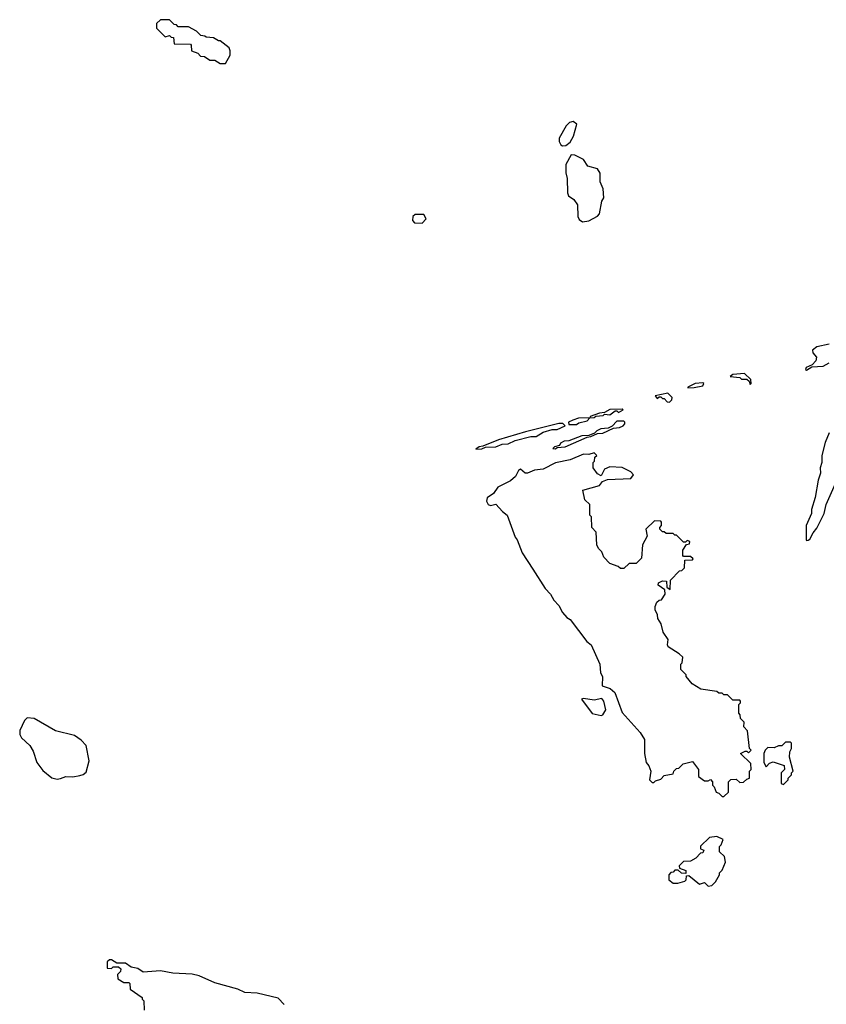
# Model space of a CAD drawing. Extents: x 1861455 to 2058065, y 200073 to 437907.
# Tile 311 of 574: x 1957472 to 1962068, y 300846 to 306460. Entities that reach past the tile are written whole.
import ezdxf

# ---------------------------------------------------------------- set-up
doc = ezdxf.new("R2010")
doc.units = 0

msp = doc.modelspace()

# ---------------------------------------------------------------- linework, layer by layer
at = {"layer": '0CON05XD'}
for points in [[(1958645, 306210), (1958671.7, 306258.3), (1958671.7, 306281.7), (1958665, 306300), (1958615, 306340), (1958605, 306340), (1958577, 306357), (1958535, 306360), (1958527, 306367), (1958505, 306370), (1958480, 306395), (1958435, 306420), (1958375, 306420), (1958365, 306430), (1958351.7, 306431.7), (1958325, 306460), (1958275, 306460), (1958251.7, 306438.3), (1958251.7, 306411.7), (1958301.7, 306361.7), (1958325, 306370), (1958335, 306360), (1958348.3, 306358.3), (1958351.7, 306321.7), (1958445, 306320), (1958450, 306315), (1958451.7, 306281.7), (1958488.3, 306268.3), (1958501.7, 306251.7), (1958525, 306250), (1958555, 306230), (1958585, 306230), (1958615, 306210), (1958645, 306210)], [(1960565, 305740), (1960585, 305743.3), (1960608.1, 305761.9), (1960628.6, 305795), (1960646.2, 305865), (1960625, 305880), (1960605, 305873.8), (1960586.2, 305855), (1960546.2, 305785), (1960546.2, 305765), (1960556.1, 305746.1), (1960565, 305740)], [(1960678.3, 305308.3), (1960715, 305312.5), (1960765, 305340), (1960776.1, 305353.9), (1960790, 305425), (1960800, 305445), (1960797.5, 305495), (1960780, 305535), (1960780, 305585), (1960765, 305610), (1960710, 305625), (1960685, 305662.5), (1960635, 305687.5), (1960615, 305690), (1960583.3, 305635), (1960583.6, 305586.4), (1960592.5, 305555), (1960593, 305473), (1960600, 305455), (1960630, 305435), (1960650, 305405), (1960653, 305337), (1960660.7, 305320.7), (1960678.3, 305308.3)], [(1959765, 305300), (1959787.5, 305325), (1959775, 305350), (1959725, 305350), (1959711.7, 305338.3), (1959710, 305315), (1959721.7, 305301.7), (1959765, 305300)], [(1962085, 304610), (1962013.3, 304595), (1961990, 304575), (1961991.2, 304561.2), (1962012.5, 304535), (1962007.5, 304515), (1961988.3, 304491.7), (1961953.6, 304476.4), (1961950, 304465), (1961955, 304462.5), (1961985, 304480), (1962050, 304485), (1962085, 304502.5)], [(1961635, 304380), (1961640, 304385), (1961638.3, 304408.3), (1961601.7, 304441.7), (1961535, 304436.7), (1961520, 304425), (1961575, 304420), (1961585, 304410), (1961615, 304410), (1961628.3, 304398.3), (1961635, 304380)], [(1961280, 304360), (1961315, 304362.5), (1961365, 304372.5), (1961370, 304385), (1961365, 304390), (1961320, 304385), (1961280, 304365), (1961280, 304360)], [(1961175, 304280), (1961188.3, 304291.7), (1961190, 304305), (1961165, 304330), (1961092.5, 304315), (1961105, 304300), (1961115, 304310), (1961125, 304310), (1961135, 304300), (1961145, 304300), (1961161.7, 304281.7), (1961175, 304280)], [(1960720, 304190), (1960745, 304192.5), (1960755, 304200), (1960796.4, 304203.6), (1960805, 304210), (1960835, 304207.5), (1960865, 304230), (1960875, 304230), (1960885, 304220), (1960910, 304235), (1960905, 304240), (1960835, 304237.5), (1960805, 304220), (1960775, 304216.7), (1960723, 304197), (1960720, 304190)], [(1960601.7, 304151.7), (1960645, 304152.5), (1960658.3, 304161.7), (1960705, 304172.5), (1960720, 304190), (1960657, 304187), (1960623.3, 304176.7), (1960600, 304165), (1960601.7, 304151.7)], [(1960071.7, 304011.7), (1960105, 304013.3), (1960127, 304023), (1960185, 304023.8), (1960220.7, 304039.3), (1960255, 304042), (1960295, 304060), (1960385, 304083.3), (1960415, 304083.3), (1960455, 304107.5), (1960507, 304123), (1960535, 304123.3), (1960580, 304145), (1960567, 304157), (1960545, 304156.7), (1960355, 304110), (1960200, 304065), (1960111.7, 304028.3), (1960090, 304025), (1960071.7, 304011.7)], [(1960525, 304012.5), (1960535, 304020), (1960580, 304025), (1960705, 304080), (1960727, 304083), (1960765, 304100), (1960795, 304102.5), (1960855, 304130), (1960890, 304135), (1960910, 304145), (1960920, 304155), (1960920, 304165), (1960915, 304170), (1960875, 304170), (1960848.3, 304141.7), (1960825, 304130), (1960783.6, 304126.4), (1960760, 304115), (1960748.3, 304101.7), (1960715, 304090), (1960675, 304087.5), (1960601.7, 304058.3), (1960575, 304057.5), (1960554.1, 304045.9), (1960548.3, 304031.7), (1960520, 304025), (1960510, 304015), (1960525, 304012.5)], [(1962083.8, 304105), (1962061.6, 304048.4), (1962043.5, 303975), (1962043.1, 303935), (1962033.2, 303905), (1962035.3, 303875), (1962021.1, 303835), (1962004.5, 303735), (1961983.4, 303666.6), (1961984, 303645), (1961953.3, 303575), (1961952.5, 303495), (1961955, 303490)], [(1961485, 302030), (1961510, 302055), (1961510, 302115), (1961525, 302127.5), (1961555, 302130), (1961575, 302110), (1961597, 302113), (1961615, 302130), (1961630, 302135), (1961630, 302175), (1961640, 302185), (1961638.3, 302218.3), (1961580, 302275), (1961605, 302290), (1961615, 302290), (1961625, 302280), (1961640, 302295), (1961630, 302305), (1961620, 302405), (1961598.3, 302428.3), (1961600, 302455), (1961580, 302475), (1961577, 302497), (1961570, 302505), (1961570, 302555), (1961580, 302565), (1961580, 302575), (1961575, 302580), (1961535, 302580), (1961505, 302610), (1961485, 302610), (1961475, 302620), (1961455, 302620), (1961445, 302630), (1961353, 302643), (1961303.6, 302673.6), (1961270, 302715), (1961270, 302725), (1961240, 302755), (1961240, 302785), (1961247, 302793), (1961250, 302825), (1961230, 302845), (1961167.5, 302885), (1961162.5, 302895), (1961167.5, 302925), (1961138.3, 302968.3), (1961127.5, 303015), (1961107.5, 303045), (1961107, 303067), (1961092.5, 303095), (1961092.5, 303115), (1961101.7, 303138.3), (1961115, 303150), (1961128.3, 303151.7), (1961150, 303185), (1961148.3, 303208.3), (1961110, 303235), (1961111.7, 303248.3), (1961135, 303260), (1961158.3, 303258.3), (1961160, 303225), (1961178.3, 303211.7), (1961180, 303265), (1961231.7, 303318.3), (1961245, 303320), (1961260, 303335), (1961261.7, 303378.3), (1961305, 303380), (1961310, 303385), (1961295, 303400), (1961255, 303400), (1961250, 303405), (1961250, 303435), (1961271.7, 303468.3), (1961288.3, 303471.7), (1961290, 303485), (1961275, 303490), (1961265, 303480), (1961255, 303480), (1961215, 303520), (1961205, 303520), (1961195, 303530), (1961155, 303530), (1961145, 303540), (1961135, 303540), (1961120, 303555), (1961120, 303565), (1961130, 303575), (1961130, 303595), (1961125, 303600), (1961088.3, 303601.7), (1961040, 303555), (1961047.5, 303515), (1961020, 303465), (1961015, 303390), (1960985, 303360), (1960945, 303360), (1960915, 303330), (1960895, 303330), (1960881.7, 303341.7), (1960835, 303360), (1960800, 303395), (1960790, 303425), (1960770, 303445), (1960760, 303465), (1960757, 303537), (1960732.5, 303565), (1960730, 303625), (1960720, 303635), (1960720, 303695), (1960693, 303723), (1960681.7, 303778.3), (1960775, 303803.8), (1960793.3, 303826.7), (1960821.4, 303838.6), (1960955, 303844.3), (1960968.8, 303865), (1960955, 303882.5), (1960905, 303906.7), (1960835, 303910), (1960805, 303897.5), (1960785, 303860), (1960765, 303870), (1960740, 303905), (1960740, 303935), (1960747, 303943), (1960750, 303965), (1960760, 303975), (1960745, 303990), (1960715, 303980), (1960685, 303982.5), (1960609.3, 303950.7), (1960525, 303933.3), (1960455, 303897.5), (1960405, 303891.2), (1960365, 303874.2), (1960353.3, 303875), (1960325, 303896.7), (1960315, 303890), (1960296.9, 303855), (1960269.3, 303830.7), (1960196.2, 303795), (1960171.7, 303758.3), (1960135.9, 303734.1), (1960132, 303715), (1960142, 303695), (1960155, 303689.2), (1960185, 303697.5), (1960223.3, 303655), (1960250, 303635), (1960295, 303510), (1960306.7, 303495), (1960335, 303420), (1960396.2, 303326.2), (1960466.4, 303216.4), (1960497.5, 303185), (1960515, 303150), (1960545, 303120), (1960565, 303080), (1960590.7, 303050.7), (1960609.3, 303039.3), (1960703.6, 302913.6), (1960727.5, 302895), (1960777.5, 302785), (1960782.5, 302735), (1960792.5, 302715), (1960791.7, 302661.7), (1960837, 302647), (1960863, 302623), (1960905, 302510), (1961007.5, 302395), (1961032.5, 302355), (1961032.5, 302275), (1961042.5, 302225), (1961057.5, 302205), (1961067.5, 302175), (1961060, 302125), (1961075, 302110), (1961085, 302110), (1961095, 302120), (1961125, 302130), (1961145, 302150), (1961195, 302160), (1961200, 302175), (1961215, 302190), (1961228.3, 302191.7), (1961253, 302217), (1961305, 302230), (1961340, 302185), (1961340, 302145), (1961375, 302120), (1961395, 302120), (1961408.3, 302128.3), (1961420, 302115), (1961420, 302095), (1961430, 302085), (1961440, 302055), (1961455, 302050), (1961475, 302030), (1961485, 302030)], [(1961955, 303490), (1961965, 303492.5), (1961975, 303497.5), (1961993.3, 303535), (1962015, 303561.2), (1962056.4, 303645), (1962066.8, 303695), (1962127.6, 303832.4)], [(1960785, 302492.5), (1960795, 302496.7), (1960811.2, 302525), (1960800, 302575), (1960789.3, 302589.3), (1960745, 302580.8), (1960685, 302590), (1960673.6, 302586.4), (1960734.5, 302504.5), (1960785, 302492.5)], [(1957685, 302130), (1957705, 302133.8), (1957735, 302144), (1957775, 302142.5), (1957815, 302150), (1957835, 302156.2), (1957850.5, 302169.5), (1957868.9, 302235), (1957851.2, 302321.2), (1957822.8, 302352.8), (1957785, 302379.2), (1957676.2, 302405), (1957555, 302475.8), (1957515, 302480), (1957500, 302465), (1957473, 302407), (1957472.5, 302385), (1957482.5, 302365), (1957530.7, 302320.7), (1957548.8, 302288.8), (1957570, 302225), (1957605, 302178.8), (1957655, 302136.7), (1957685, 302130)], [(1961825, 302100), (1961850, 302125), (1961850, 302135), (1961870, 302155), (1961870, 302165), (1961880, 302175), (1961857.5, 302255), (1961860, 302285), (1961870, 302305), (1961870, 302335), (1961865, 302340), (1961835, 302340), (1961815, 302320), (1961795, 302320), (1961771.7, 302308.3), (1961735, 302310), (1961720, 302295), (1961712.5, 302275), (1961712.5, 302225), (1961725, 302200), (1961745, 302220), (1961765, 302227.5), (1961828.3, 302208.3), (1961830, 302185), (1961810, 302165), (1961810, 302105), (1961825, 302100)], [(1961395, 301520), (1961415, 301522.5), (1961436.1, 301543.9), (1961460, 301585), (1961460, 301595), (1961475, 301610), (1961493.6, 301656.4), (1961488.3, 301688.3), (1961460, 301715), (1961460, 301745), (1961470, 301755), (1961480, 301785), (1961445, 301802.5), (1961403, 301797), (1961351.7, 301748.3), (1961351.7, 301731.7), (1961370, 301725), (1961365, 301710), (1961351.7, 301708.3), (1961325, 301680), (1961295, 301662.5), (1961255, 301660), (1961230, 301635), (1961231.7, 301621.7), (1961268.3, 301608.3), (1961268.3, 301591.7), (1961243, 301593), (1961225, 301610), (1961205, 301610), (1961195, 301600), (1961181.7, 301598.3), (1961170, 301585), (1961170, 301555), (1961195, 301537.5), (1961223, 301537), (1961261.7, 301548.3), (1961270, 301555), (1961271.7, 301578.3), (1961285, 301580), (1961345, 301530), (1961375, 301540), (1961395, 301520)], [(1958980, 300845), (1958945, 300880), (1958825, 300910), (1958755, 300913.3), (1958715, 300932.5), (1958585, 300967.5), (1958495, 301007.5), (1958455, 301017.5), (1958345, 301022.5), (1958275, 301037.5), (1958175, 301030), (1958145, 301050), (1958108.3, 301058.3), (1958075, 301080), (1958025, 301080), (1957995, 301100), (1957985, 301100), (1957971.7, 301088.3), (1957971.7, 301051.7), (1957995, 301050), (1958005, 301060), (1958035, 301060), (1958048.3, 301048.3), (1958047, 301033), (1958030, 301015), (1958031.7, 300991.7), (1958065, 300970), (1958095, 300970), (1958100, 300965), (1958101.7, 300931.7), (1958170, 300885), (1958170, 300875), (1958180, 300865), (1958181.7, 300811.7)]]:
    msp.add_lwpolyline(points, dxfattribs=at)

doc.saveas('drawing.dxf')
